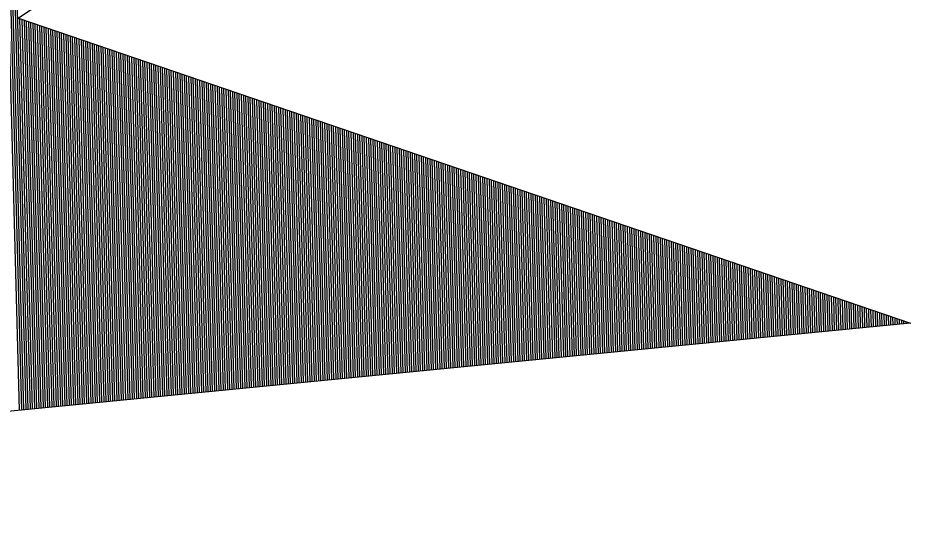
# Model space of a CAD drawing. Extents: x 1929624 to 1935547, y 596315 to 605721.
# Drawn here: x 1931027.768 to 1931031.88, y 596996.71 to 596999.124 of the extents above; entities that cross this region are included whole.
import ezdxf

# ---------------------------------------------------------------- set-up
doc = ezdxf.new("R2010")
doc.units = 0
doc.layers.add('Default', color=7, linetype='Continuous')

msp = doc.modelspace()

# ---------------------------------------------------------------- linework, layer by layer
at = {"layer": 'Default'}
for p, q in [((1931051.1001, 597014.7155), (1931027.7713, 596999.1228)), ((1931027.6475, 597002.047), (1931027.7744, 596997.3171)), ((1931027.6573, 597002.0536), (1931027.7844, 596997.318)), ((1931027.6671, 597002.0602), (1931027.7944, 596997.319)), ((1931027.6769, 597002.0667), (1931027.8044, 596997.32)), ((1931027.6868, 597002.0733), (1931027.8143, 596997.321)), ((1931027.7713, 596999.1228), (1931031.8765, 596997.7176)), ((1931027.776, 596999.1211), (1931027.8243, 596997.3219)), ((1931027.7861, 596999.1177), (1931027.8343, 596997.3229)), ((1931027.7962, 596999.1142), (1931027.8443, 596997.3239)), ((1931027.8063, 596999.1108), (1931027.8542, 596997.3249)), ((1931027.8164, 596999.1073), (1931027.8642, 596997.3258)), ((1931027.8265, 596999.1039), (1931027.8742, 596997.3268)), ((1931027.8366, 596999.1004), (1931027.8842, 596997.3278)), ((1931027.8467, 596999.097), (1931027.8942, 596997.3288)), ((1931027.8568, 596999.0935), (1931027.9041, 596997.3297)), ((1931027.8669, 596999.09), (1931027.9141, 596997.3307)), ((1931027.877, 596999.0866), (1931027.9241, 596997.3317)), ((1931027.8871, 596999.0831), (1931027.9341, 596997.3327)), ((1931027.8972, 596999.0797), (1931027.944, 596997.3336)), ((1931027.9073, 596999.0762), (1931027.954, 596997.3346)), ((1931027.9174, 596999.0728), (1931027.964, 596997.3356)), ((1931027.9275, 596999.0693), (1931027.974, 596997.3365)), ((1931027.9376, 596999.0659), (1931027.984, 596997.3375)), ((1931027.9477, 596999.0624), (1931027.9939, 596997.3385)), ((1931027.9578, 596999.0589), (1931028.0039, 596997.3395)), ((1931027.9678, 596999.0555), (1931028.0139, 596997.3404)), ((1931027.9779, 596999.052), (1931028.0239, 596997.3414)), ((1931027.988, 596999.0486), (1931028.0338, 596997.3424)), ((1931027.9981, 596999.0451), (1931028.0438, 596997.3434)), ((1931028.0082, 596999.0417), (1931028.0538, 596997.3443)), ((1931028.0183, 596999.0382), (1931028.0638, 596997.3453)), ((1931028.0284, 596999.0348), (1931028.0738, 596997.3463)), ((1931028.0385, 596999.0313), (1931028.0837, 596997.3473)), ((1931028.0486, 596999.0278), (1931028.0937, 596997.3482)), ((1931028.0587, 596999.0244), (1931028.1037, 596997.3492)), ((1931028.0688, 596999.0209), (1931028.1137, 596997.3502)), ((1931028.0789, 596999.0175), (1931028.1236, 596997.3512)), ((1931028.089, 596999.014), (1931028.1336, 596997.3521)), ((1931028.0991, 596999.0106), (1931028.1436, 596997.3531)), ((1931028.1092, 596999.0071), (1931028.1536, 596997.3541)), ((1931028.1193, 596999.0036), (1931028.1635, 596997.3551)), ((1931028.1294, 596999.0002), (1931028.1735, 596997.356)), ((1931028.1395, 596998.9967), (1931028.1835, 596997.357)), ((1931028.1496, 596998.9933), (1931028.1935, 596997.358)), ((1931028.1597, 596998.9898), (1931028.2035, 596997.359)), ((1931028.1698, 596998.9864), (1931028.2134, 596997.3599)), ((1931028.1799, 596998.9829), (1931028.2234, 596997.3609)), ((1931028.19, 596998.9795), (1931028.2334, 596997.3619)), ((1931028.2001, 596998.976), (1931028.2434, 596997.3629)), ((1931028.2102, 596998.9725), (1931028.2533, 596997.3638)), ((1931028.2203, 596998.9691), (1931028.2633, 596997.3648)), ((1931028.2304, 596998.9656), (1931028.2733, 596997.3658)), ((1931028.2404, 596998.9622), (1931028.2833, 596997.3668)), ((1931028.2505, 596998.9587), (1931028.2933, 596997.3677)), ((1931028.2606, 596998.9553), (1931028.3032, 596997.3687)), ((1931028.2707, 596998.9518), (1931028.3132, 596997.3697)), ((1931028.2808, 596998.9484), (1931028.3232, 596997.3706)), ((1931028.2909, 596998.9449), (1931028.3332, 596997.3716)), ((1931028.301, 596998.9414), (1931028.3431, 596997.3726)), ((1931028.3111, 596998.938), (1931028.3531, 596997.3736)), ((1931028.3212, 596998.9345), (1931028.3631, 596997.3745)), ((1931028.3313, 596998.9311), (1931028.3731, 596997.3755)), ((1931028.3414, 596998.9276), (1931028.3831, 596997.3765)), ((1931028.3515, 596998.9242), (1931028.393, 596997.3775)), ((1931028.3616, 596998.9207), (1931028.403, 596997.3784)), ((1931028.3717, 596998.9173), (1931028.413, 596997.3794)), ((1931028.3818, 596998.9138), (1931028.423, 596997.3804)), ((1931028.3919, 596998.9103), (1931028.4329, 596997.3814)), ((1931028.402, 596998.9069), (1931028.4429, 596997.3823)), ((1931028.4121, 596998.9034), (1931028.4529, 596997.3833)), ((1931028.4222, 596998.9), (1931028.4629, 596997.3843)), ((1931028.4323, 596998.8965), (1931028.4728, 596997.3853)), ((1931028.4424, 596998.8931), (1931028.4828, 596997.3862)), ((1931028.4525, 596998.8896), (1931028.4928, 596997.3872)), ((1931028.4626, 596998.8862), (1931028.5028, 596997.3882)), ((1931028.4727, 596998.8827), (1931028.5128, 596997.3892)), ((1931028.4828, 596998.8792), (1931028.5227, 596997.3901)), ((1931028.4929, 596998.8758), (1931028.5327, 596997.3911)), ((1931028.503, 596998.8723), (1931028.5427, 596997.3921)), ((1931028.5131, 596998.8689), (1931028.5527, 596997.3931)), ((1931028.5231, 596998.8654), (1931028.5626, 596997.394)), ((1931028.5332, 596998.862), (1931028.5726, 596997.395)), ((1931028.5433, 596998.8585), (1931028.5826, 596997.396)), ((1931028.5534, 596998.855), (1931028.5926, 596997.397)), ((1931028.5635, 596998.8516), (1931028.6026, 596997.3979)), ((1931028.5736, 596998.8481), (1931028.6125, 596997.3989)), ((1931028.5837, 596998.8447), (1931028.6225, 596997.3999)), ((1931028.5938, 596998.8412), (1931028.6325, 596997.4009)), ((1931028.6039, 596998.8378), (1931028.6425, 596997.4018)), ((1931028.614, 596998.8343), (1931028.6524, 596997.4028)), ((1931028.6241, 596998.8309), (1931028.6624, 596997.4038)), ((1931028.6342, 596998.8274), (1931028.6724, 596997.4047)), ((1931028.6443, 596998.8239), (1931028.6824, 596997.4057)), ((1931028.6544, 596998.8205), (1931028.6924, 596997.4067)), ((1931028.6645, 596998.817), (1931028.7023, 596997.4077)), ((1931028.6746, 596998.8136), (1931028.7123, 596997.4086)), ((1931028.6847, 596998.8101), (1931028.7223, 596997.4096)), ((1931028.6948, 596998.8067), (1931028.7323, 596997.4106)), ((1931028.7049, 596998.8032), (1931028.7422, 596997.4116)), ((1931028.715, 596998.7998), (1931028.7522, 596997.4125)), ((1931028.7251, 596998.7963), (1931028.7622, 596997.4135)), ((1931028.7352, 596998.7928), (1931028.7722, 596997.4145)), ((1931028.7453, 596998.7894), (1931028.7821, 596997.4155)), ((1931028.7554, 596998.7859), (1931028.7921, 596997.4164)), ((1931028.7655, 596998.7825), (1931028.8021, 596997.4174)), ((1931028.7756, 596998.779), (1931028.8121, 596997.4184)), ((1931028.7857, 596998.7756), (1931028.8221, 596997.4194)), ((1931028.7957, 596998.7721), (1931028.832, 596997.4203)), ((1931028.8058, 596998.7687), (1931028.842, 596997.4213)), ((1931028.8159, 596998.7652), (1931028.852, 596997.4223)), ((1931028.826, 596998.7617), (1931028.862, 596997.4233)), ((1931028.8361, 596998.7583), (1931028.8719, 596997.4242)), ((1931028.8462, 596998.7548), (1931028.8819, 596997.4252)), ((1931028.8563, 596998.7514), (1931028.8919, 596997.4262)), ((1931028.8664, 596998.7479), (1931028.9019, 596997.4272)), ((1931028.8765, 596998.7445), (1931028.9119, 596997.4281)), ((1931028.8866, 596998.741), (1931028.9218, 596997.4291)), ((1931028.8967, 596998.7376), (1931028.9318, 596997.4301)), ((1931028.9068, 596998.7341), (1931028.9418, 596997.4311)), ((1931028.9169, 596998.7306), (1931028.9518, 596997.432)), ((1931028.927, 596998.7272), (1931028.9617, 596997.433)), ((1931028.9371, 596998.7237), (1931028.9717, 596997.434)), ((1931028.9472, 596998.7203), (1931028.9817, 596997.435)), ((1931028.9573, 596998.7168), (1931028.9917, 596997.4359)), ((1931028.9674, 596998.7134), (1931029.0017, 596997.4369)), ((1931028.9775, 596998.7099), (1931029.0116, 596997.4379)), ((1931028.9876, 596998.7064), (1931029.0216, 596997.4388)), ((1931028.9977, 596998.703), (1931029.0316, 596997.4398)), ((1931029.0078, 596998.6995), (1931029.0416, 596997.4408)), ((1931029.0179, 596998.6961), (1931029.0515, 596997.4418)), ((1931029.028, 596998.6926), (1931029.0615, 596997.4427)), ((1931029.0381, 596998.6892), (1931029.0715, 596997.4437)), ((1931029.0482, 596998.6857), (1931029.0815, 596997.4447)), ((1931029.0583, 596998.6823), (1931029.0915, 596997.4457)), ((1931029.0684, 596998.6788), (1931029.1014, 596997.4466)), ((1931029.0784, 596998.6753), (1931029.1114, 596997.4476)), ((1931029.0885, 596998.6719), (1931029.1214, 596997.4486)), ((1931029.0986, 596998.6684), (1931029.1314, 596997.4496)), ((1931029.1087, 596998.665), (1931029.1413, 596997.4505)), ((1931029.1188, 596998.6615), (1931029.1513, 596997.4515)), ((1931029.1289, 596998.6581), (1931029.1613, 596997.4525)), ((1931029.139, 596998.6546), (1931029.1713, 596997.4535)), ((1931029.1491, 596998.6512), (1931029.1812, 596997.4544)), ((1931029.1592, 596998.6477), (1931029.1912, 596997.4554)), ((1931029.1693, 596998.6442), (1931029.2012, 596997.4564)), ((1931029.1794, 596998.6408), (1931029.2112, 596997.4574)), ((1931029.1895, 596998.6373), (1931029.2212, 596997.4583)), ((1931029.1996, 596998.6339), (1931029.2311, 596997.4593)), ((1931029.2097, 596998.6304), (1931029.2411, 596997.4603)), ((1931029.2198, 596998.627), (1931029.2511, 596997.4613)), ((1931029.2299, 596998.6235), (1931029.2611, 596997.4622)), ((1931029.24, 596998.6201), (1931029.271, 596997.4632)), ((1931029.2501, 596998.6166), (1931029.281, 596997.4642)), ((1931029.2602, 596998.6131), (1931029.291, 596997.4652)), ((1931029.2703, 596998.6097), (1931029.301, 596997.4661)), ((1931029.2804, 596998.6062), (1931029.311, 596997.4671)), ((1931029.2905, 596998.6028), (1931029.3209, 596997.4681)), ((1931029.3006, 596998.5993), (1931029.3309, 596997.469)), ((1931029.3107, 596998.5959), (1931029.3409, 596997.47)), ((1931029.3208, 596998.5924), (1931029.3509, 596997.471)), ((1931029.3309, 596998.589), (1931029.3608, 596997.472)), ((1931029.341, 596998.5855), (1931029.3708, 596997.4729)), ((1931029.351, 596998.582), (1931029.3808, 596997.4739)), ((1931029.3611, 596998.5786), (1931029.3908, 596997.4749)), ((1931029.3712, 596998.5751), (1931029.4008, 596997.4759)), ((1931029.3813, 596998.5717), (1931029.4107, 596997.4768)), ((1931029.3914, 596998.5682), (1931029.4207, 596997.4778)), ((1931029.4015, 596998.5648), (1931029.4307, 596997.4788)), ((1931029.4116, 596998.5613), (1931029.4407, 596997.4798)), ((1931029.4217, 596998.5578), (1931029.4506, 596997.4807)), ((1931029.4318, 596998.5544), (1931029.4606, 596997.4817)), ((1931029.4419, 596998.5509), (1931029.4706, 596997.4827)), ((1931029.452, 596998.5475), (1931029.4806, 596997.4837)), ((1931029.4621, 596998.544), (1931029.4905, 596997.4846)), ((1931029.4722, 596998.5406), (1931029.5005, 596997.4856)), ((1931029.4823, 596998.5371), (1931029.5105, 596997.4866)), ((1931029.4924, 596998.5337), (1931029.5205, 596997.4876)), ((1931029.5025, 596998.5302), (1931029.5305, 596997.4885)), ((1931029.5126, 596998.5267), (1931029.5404, 596997.4895)), ((1931029.5227, 596998.5233), (1931029.5504, 596997.4905)), ((1931029.5328, 596998.5198), (1931029.5604, 596997.4915)), ((1931029.5429, 596998.5164), (1931029.5704, 596997.4924)), ((1931029.553, 596998.5129), (1931029.5803, 596997.4934)), ((1931029.5631, 596998.5095), (1931029.5903, 596997.4944)), ((1931029.5732, 596998.506), (1931029.6003, 596997.4954)), ((1931029.5833, 596998.5026), (1931029.6103, 596997.4963)), ((1931029.5934, 596998.4991), (1931029.6203, 596997.4973)), ((1931029.6035, 596998.4956), (1931029.6302, 596997.4983)), ((1931029.6136, 596998.4922), (1931029.6402, 596997.4993)), ((1931029.6237, 596998.4887), (1931029.6502, 596997.5002)), ((1931029.6337, 596998.4853), (1931029.6602, 596997.5012)), ((1931029.6438, 596998.4818), (1931029.6701, 596997.5022)), ((1931029.6539, 596998.4784), (1931029.6801, 596997.5031)), ((1931029.664, 596998.4749), (1931029.6901, 596997.5041)), ((1931029.6741, 596998.4715), (1931029.7001, 596997.5051)), ((1931029.6842, 596998.468), (1931029.7101, 596997.5061)), ((1931029.6943, 596998.4645), (1931029.72, 596997.507)), ((1931029.7044, 596998.4611), (1931029.73, 596997.508)), ((1931029.7145, 596998.4576), (1931029.74, 596997.509)), ((1931029.7246, 596998.4542), (1931029.75, 596997.51)), ((1931029.7347, 596998.4507), (1931029.7599, 596997.5109)), ((1931029.7448, 596998.4473), (1931029.7699, 596997.5119)), ((1931029.7549, 596998.4438), (1931029.7799, 596997.5129)), ((1931029.765, 596998.4404), (1931029.7899, 596997.5139)), ((1931029.7751, 596998.4369), (1931029.7998, 596997.5148)), ((1931029.7852, 596998.4334), (1931029.8098, 596997.5158)), ((1931029.7953, 596998.43), (1931029.8198, 596997.5168)), ((1931029.8054, 596998.4265), (1931029.8298, 596997.5178)), ((1931029.8155, 596998.4231), (1931029.8398, 596997.5187)), ((1931029.8256, 596998.4196), (1931029.8497, 596997.5197)), ((1931029.8357, 596998.4162), (1931029.8597, 596997.5207)), ((1931029.8458, 596998.4127), (1931029.8697, 596997.5217)), ((1931029.8559, 596998.4092), (1931029.8797, 596997.5226)), ((1931029.866, 596998.4058), (1931029.8896, 596997.5236)), ((1931029.8761, 596998.4023), (1931029.8996, 596997.5246)), ((1931029.8862, 596998.3989), (1931029.9096, 596997.5256)), ((1931029.8963, 596998.3954), (1931029.9196, 596997.5265)), ((1931029.9064, 596998.392), (1931029.9296, 596997.5275)), ((1931029.9164, 596998.3885), (1931029.9395, 596997.5285)), ((1931029.9265, 596998.3851), (1931029.9495, 596997.5295)), ((1931029.9366, 596998.3816), (1931029.9595, 596997.5304)), ((1931029.9467, 596998.3781), (1931029.9695, 596997.5314)), ((1931029.9568, 596998.3747), (1931029.9794, 596997.5324)), ((1931029.9669, 596998.3712), (1931029.9894, 596997.5334)), ((1931029.977, 596998.3678), (1931029.9994, 596997.5343)), ((1931029.9871, 596998.3643), (1931030.0094, 596997.5353)), ((1931029.9972, 596998.3609), (1931030.0194, 596997.5363)), ((1931030.0073, 596998.3574), (1931030.0293, 596997.5372)), ((1931030.0174, 596998.354), (1931030.0393, 596997.5382)), ((1931030.0275, 596998.3505), (1931030.0493, 596997.5392)), ((1931030.0376, 596998.347), (1931030.0593, 596997.5402)), ((1931030.0477, 596998.3436), (1931030.0692, 596997.5411)), ((1931030.0578, 596998.3401), (1931030.0792, 596997.5421)), ((1931030.0679, 596998.3367), (1931030.0892, 596997.5431)), ((1931030.078, 596998.3332), (1931030.0992, 596997.5441)), ((1931030.0881, 596998.3298), (1931030.1092, 596997.545)), ((1931030.0982, 596998.3263), (1931030.1191, 596997.546)), ((1931030.1083, 596998.3229), (1931030.1291, 596997.547)), ((1931030.1184, 596998.3194), (1931030.1391, 596997.548)), ((1931030.1285, 596998.3159), (1931030.1491, 596997.5489)), ((1931030.1386, 596998.3125), (1931030.159, 596997.5499)), ((1931030.1487, 596998.309), (1931030.169, 596997.5509)), ((1931030.1588, 596998.3056), (1931030.179, 596997.5519)), ((1931030.1689, 596998.3021), (1931030.189, 596997.5528)), ((1931030.179, 596998.2987), (1931030.1989, 596997.5538)), ((1931030.189, 596998.2952), (1931030.2089, 596997.5548)), ((1931030.1991, 596998.2918), (1931030.2189, 596997.5558)), ((1931030.2092, 596998.2883), (1931030.2289, 596997.5567)), ((1931030.2193, 596998.2848), (1931030.2389, 596997.5577)), ((1931030.2294, 596998.2814), (1931030.2488, 596997.5587)), ((1931030.2395, 596998.2779), (1931030.2588, 596997.5597)), ((1931030.2496, 596998.2745), (1931030.2688, 596997.5606)), ((1931030.2597, 596998.271), (1931030.2788, 596997.5616)), ((1931030.2698, 596998.2676), (1931030.2887, 596997.5626)), ((1931030.2799, 596998.2641), (1931030.2987, 596997.5636)), ((1931030.29, 596998.2606), (1931030.3087, 596997.5645)), ((1931030.3001, 596998.2572), (1931030.3187, 596997.5655)), ((1931030.3102, 596998.2537), (1931030.3287, 596997.5665)), ((1931030.3203, 596998.2503), (1931030.3386, 596997.5675)), ((1931030.3304, 596998.2468), (1931030.3486, 596997.5684)), ((1931030.3405, 596998.2434), (1931030.3586, 596997.5694)), ((1931030.3506, 596998.2399), (1931030.3686, 596997.5704)), ((1931030.3607, 596998.2365), (1931030.3785, 596997.5713)), ((1931030.3708, 596998.233), (1931030.3885, 596997.5723)), ((1931030.3809, 596998.2295), (1931030.3985, 596997.5733)), ((1931030.391, 596998.2261), (1931030.4085, 596997.5743)), ((1931030.4011, 596998.2226), (1931030.4185, 596997.5752)), ((1931030.4112, 596998.2192), (1931030.4284, 596997.5762)), ((1931030.4213, 596998.2157), (1931030.4384, 596997.5772)), ((1931030.4314, 596998.2123), (1931030.4484, 596997.5782)), ((1931030.4415, 596998.2088), (1931030.4584, 596997.5791)), ((1931030.4516, 596998.2054), (1931030.4683, 596997.5801)), ((1931030.4617, 596998.2019), (1931030.4783, 596997.5811)), ((1931030.4717, 596998.1984), (1931030.4883, 596997.5821)), ((1931030.4818, 596998.195), (1931030.4983, 596997.583)), ((1931030.4919, 596998.1915), (1931030.5082, 596997.584)), ((1931030.502, 596998.1881), (1931030.5182, 596997.585)), ((1931030.5121, 596998.1846), (1931030.5282, 596997.586)), ((1931030.5222, 596998.1812), (1931030.5382, 596997.5869)), ((1931030.5323, 596998.1777), (1931030.5482, 596997.5879)), ((1931030.5424, 596998.1743), (1931030.5581, 596997.5889)), ((1931030.5525, 596998.1708), (1931030.5681, 596997.5899)), ((1931030.5626, 596998.1673), (1931030.5781, 596997.5908)), ((1931030.5727, 596998.1639), (1931030.5881, 596997.5918)), ((1931030.5828, 596998.1604), (1931030.598, 596997.5928)), ((1931030.5929, 596998.157), (1931030.608, 596997.5938)), ((1931030.603, 596998.1535), (1931030.618, 596997.5947)), ((1931030.6131, 596998.1501), (1931030.628, 596997.5957)), ((1931030.6232, 596998.1466), (1931030.638, 596997.5967)), ((1931030.6333, 596998.1432), (1931030.6479, 596997.5977)), ((1931030.6434, 596998.1397), (1931030.6579, 596997.5986)), ((1931030.6535, 596998.1362), (1931030.6679, 596997.5996)), ((1931030.6636, 596998.1328), (1931030.6779, 596997.6006)), ((1931030.6737, 596998.1293), (1931030.6878, 596997.6016)), ((1931030.6838, 596998.1259), (1931030.6978, 596997.6025)), ((1931030.6939, 596998.1224), (1931030.7078, 596997.6035)), ((1931030.704, 596998.119), (1931030.7178, 596997.6045)), ((1931030.7141, 596998.1155), (1931030.7278, 596997.6054)), ((1931030.7242, 596998.112), (1931030.7377, 596997.6064)), ((1931030.7343, 596998.1086), (1931030.7477, 596997.6074)), ((1931030.7443, 596998.1051), (1931030.7577, 596997.6084)), ((1931030.7544, 596998.1017), (1931030.7677, 596997.6093)), ((1931030.7645, 596998.0982), (1931030.7776, 596997.6103)), ((1931030.7746, 596998.0948), (1931030.7876, 596997.6113)), ((1931030.7847, 596998.0913), (1931030.7976, 596997.6123)), ((1931030.7948, 596998.0879), (1931030.8076, 596997.6132)), ((1931030.8049, 596998.0844), (1931030.8175, 596997.6142)), ((1931030.815, 596998.0809), (1931030.8275, 596997.6152)), ((1931030.8251, 596998.0775), (1931030.8375, 596997.6162)), ((1931030.8352, 596998.074), (1931030.8475, 596997.6171)), ((1931030.8453, 596998.0706), (1931030.8575, 596997.6181)), ((1931030.8554, 596998.0671), (1931030.8674, 596997.6191)), ((1931030.8655, 596998.0637), (1931030.8774, 596997.6201)), ((1931030.8756, 596998.0602), (1931030.8874, 596997.621)), ((1931030.8857, 596998.0568), (1931030.8974, 596997.622)), ((1931030.8958, 596998.0533), (1931030.9073, 596997.623)), ((1931030.9059, 596998.0498), (1931030.9173, 596997.624)), ((1931030.916, 596998.0464), (1931030.9273, 596997.6249)), ((1931030.9261, 596998.0429), (1931030.9373, 596997.6259)), ((1931030.9362, 596998.0395), (1931030.9473, 596997.6269)), ((1931030.9463, 596998.036), (1931030.9572, 596997.6279)), ((1931030.9564, 596998.0326), (1931030.9672, 596997.6288)), ((1931030.9665, 596998.0291), (1931030.9772, 596997.6298)), ((1931030.9766, 596998.0257), (1931030.9872, 596997.6308)), ((1931030.9867, 596998.0222), (1931030.9971, 596997.6318)), ((1931030.9968, 596998.0187), (1931031.0071, 596997.6327)), ((1931031.0069, 596998.0153), (1931031.0171, 596997.6337)), ((1931031.017, 596998.0118), (1931031.0271, 596997.6347)), ((1931031.027, 596998.0084), (1931031.0371, 596997.6357)), ((1931031.0371, 596998.0049), (1931031.047, 596997.6366)), ((1931031.0472, 596998.0015), (1931031.057, 596997.6376)), ((1931031.0573, 596997.998), (1931031.067, 596997.6386)), ((1931031.0674, 596997.9946), (1931031.077, 596997.6395)), ((1931031.0775, 596997.9911), (1931031.0869, 596997.6405)), ((1931031.0876, 596997.9876), (1931031.0969, 596997.6415)), ((1931031.0977, 596997.9842), (1931031.1069, 596997.6425)), ((1931031.1078, 596997.9807), (1931031.1169, 596997.6434)), ((1931031.1179, 596997.9773), (1931031.1268, 596997.6444)), ((1931031.128, 596997.9738), (1931031.1368, 596997.6454)), ((1931031.1381, 596997.9704), (1931031.1468, 596997.6464)), ((1931031.1482, 596997.9669), (1931031.1568, 596997.6473)), ((1931031.1583, 596997.9634), (1931031.1668, 596997.6483)), ((1931031.1684, 596997.96), (1931031.1767, 596997.6493)), ((1931031.1785, 596997.9565), (1931031.1867, 596997.6503)), ((1931031.1886, 596997.9531), (1931031.1967, 596997.6512)), ((1931031.1987, 596997.9496), (1931031.2067, 596997.6522)), ((1931031.2088, 596997.9462), (1931031.2166, 596997.6532)), ((1931031.2189, 596997.9427), (1931031.2266, 596997.6542)), ((1931031.229, 596997.9393), (1931031.2366, 596997.6551)), ((1931031.2391, 596997.9358), (1931031.2466, 596997.6561)), ((1931031.2492, 596997.9323), (1931031.2566, 596997.6571)), ((1931031.2593, 596997.9289), (1931031.2665, 596997.6581)), ((1931031.2694, 596997.9254), (1931031.2765, 596997.659)), ((1931031.2795, 596997.922), (1931031.2865, 596997.66)), ((1931031.2896, 596997.9185), (1931031.2965, 596997.661)), ((1931031.2996, 596997.9151), (1931031.3064, 596997.662)), ((1931031.3097, 596997.9116), (1931031.3164, 596997.6629)), ((1931031.3198, 596997.9082), (1931031.3264, 596997.6639)), ((1931031.3299, 596997.9047), (1931031.3364, 596997.6649)), ((1931031.34, 596997.9012), (1931031.3464, 596997.6659)), ((1931031.3501, 596997.8978), (1931031.3563, 596997.6668)), ((1931031.3602, 596997.8943), (1931031.3663, 596997.6678)), ((1931031.3703, 596997.8909), (1931031.3763, 596997.6688)), ((1931031.3804, 596997.8874), (1931031.3863, 596997.6697)), ((1931031.3905, 596997.884), (1931031.3962, 596997.6707)), ((1931031.4006, 596997.8805), (1931031.4062, 596997.6717)), ((1931031.4107, 596997.8771), (1931031.4162, 596997.6727)), ((1931031.4208, 596997.8736), (1931031.4262, 596997.6736)), ((1931031.4309, 596997.8701), (1931031.4362, 596997.6746)), ((1931031.441, 596997.8667), (1931031.4461, 596997.6756)), ((1931031.4511, 596997.8632), (1931031.4561, 596997.6766)), ((1931031.4612, 596997.8598), (1931031.4661, 596997.6775)), ((1931031.4713, 596997.8563), (1931031.4761, 596997.6785)), ((1931031.4814, 596997.8529), (1931031.486, 596997.6795)), ((1931031.4915, 596997.8494), (1931031.496, 596997.6805)), ((1931031.5016, 596997.846), (1931031.506, 596997.6814)), ((1931031.5117, 596997.8425), (1931031.516, 596997.6824)), ((1931031.5218, 596997.839), (1931031.5259, 596997.6834)), ((1931031.5319, 596997.8356), (1931031.5359, 596997.6844)), ((1931031.542, 596997.8321), (1931031.5459, 596997.6853)), ((1931031.5521, 596997.8287), (1931031.5559, 596997.6863)), ((1931031.5622, 596997.8252), (1931031.5659, 596997.6873)), ((1931031.5723, 596997.8218), (1931031.5758, 596997.6883)), ((1931031.5823, 596997.8183), (1931031.5858, 596997.6892)), ((1931031.5924, 596997.8148), (1931031.5958, 596997.6902)), ((1931031.6025, 596997.8114), (1931031.6058, 596997.6912)), ((1931031.6126, 596997.8079), (1931031.6157, 596997.6922)), ((1931031.6227, 596997.8045), (1931031.6257, 596997.6931)), ((1931031.6328, 596997.801), (1931031.6357, 596997.6941)), ((1931031.6429, 596997.7976), (1931031.6457, 596997.6951)), ((1931031.653, 596997.7941), (1931031.6557, 596997.6961)), ((1931031.6631, 596997.7907), (1931031.6656, 596997.697)), ((1931031.6732, 596997.7872), (1931031.6756, 596997.698)), ((1931031.6833, 596997.7837), (1931031.6856, 596997.699)), ((1931031.6934, 596997.7803), (1931031.6956, 596997.7)), ((1931031.7035, 596997.7768), (1931031.7055, 596997.7009)), ((1931031.7136, 596997.7734), (1931031.7155, 596997.7019)), ((1931031.7237, 596997.7699), (1931031.7255, 596997.7029)), ((1931031.7338, 596997.7665), (1931031.7355, 596997.7038)), ((1931031.7439, 596997.763), (1931031.7455, 596997.7048)), ((1931031.754, 596997.7596), (1931031.7554, 596997.7058)), ((1931031.7641, 596997.7561), (1931031.7654, 596997.7068)), ((1931031.7742, 596997.7526), (1931031.7754, 596997.7077)), ((1931031.7843, 596997.7492), (1931031.7854, 596997.7087)), ((1931031.7944, 596997.7457), (1931031.7953, 596997.7097)), ((1931031.8045, 596997.7423), (1931031.8053, 596997.7107)), ((1931031.8146, 596997.7388), (1931031.8153, 596997.7116)), ((1931031.8247, 596997.7354), (1931031.8253, 596997.7126)), ((1931031.8348, 596997.7319), (1931031.8352, 596997.7136)), ((1931031.8449, 596997.7285), (1931031.8452, 596997.7146)), ((1931031.8765, 596997.7176), (1931021.5567, 596996.7099)), ((1931031.8549, 596997.725), (1931031.8552, 596997.7155)), ((1931031.865, 596997.7215), (1931031.8652, 596997.7165)), ((1931031.8751, 596997.7181), (1931031.8752, 596997.7175))]:
    msp.add_line(p, q, dxfattribs=at)

doc.saveas('drawing.dxf')
